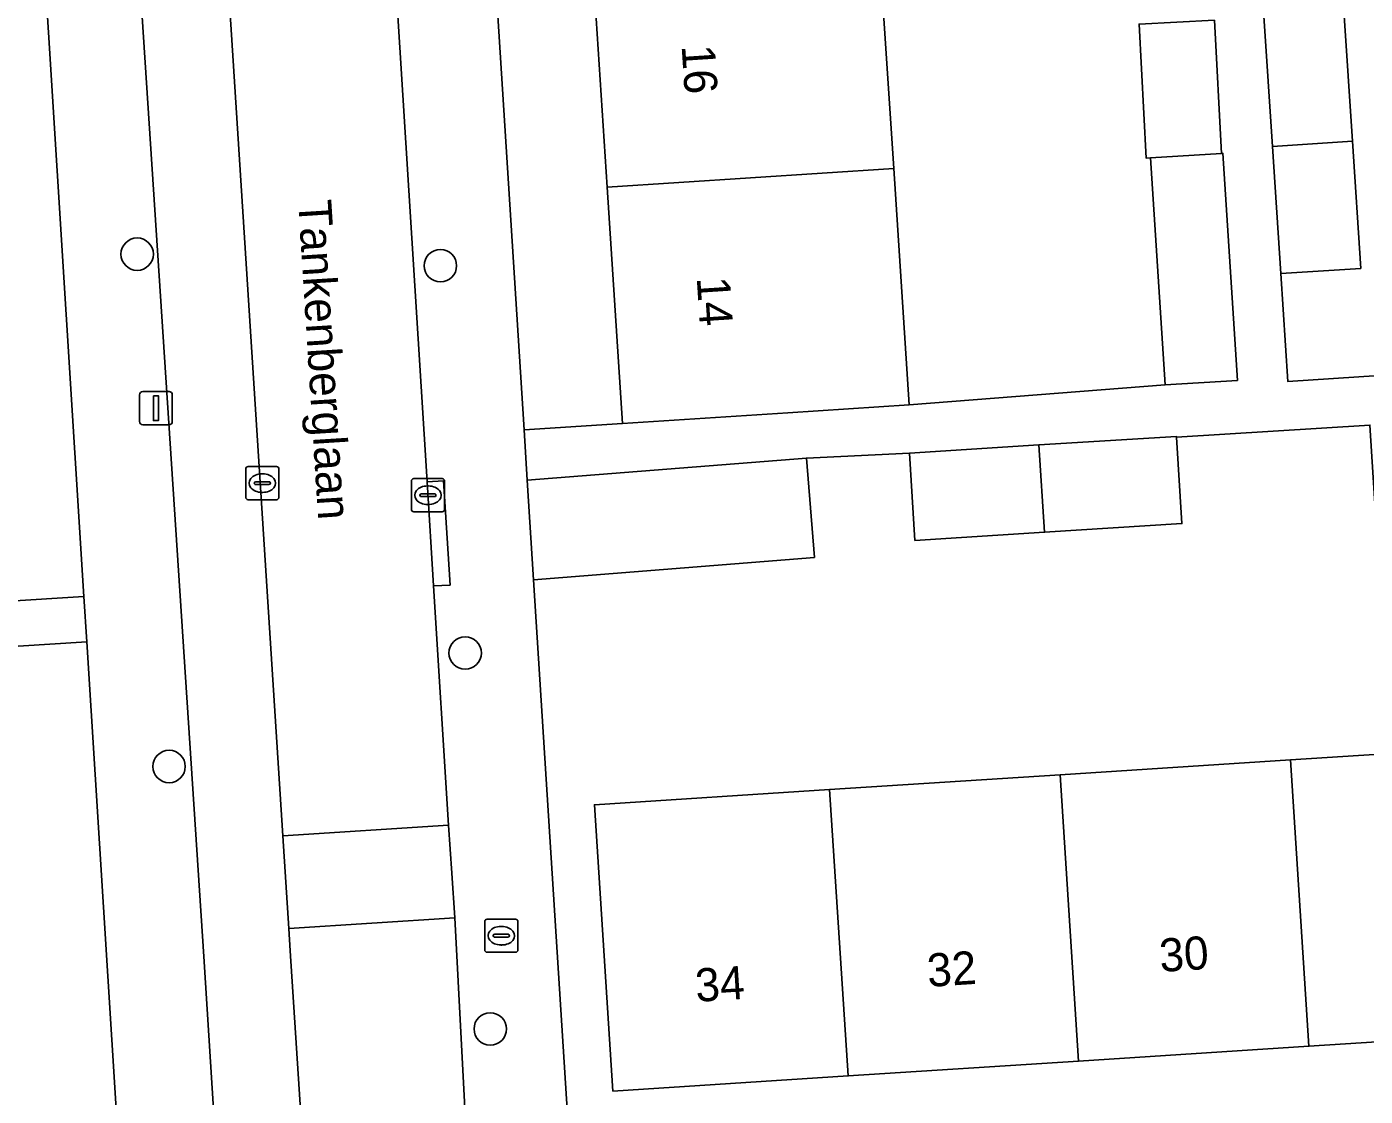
# Model space of a CAD drawing. Extents: x 159680 to 160786, y 387323 to 388340.
# Drawn here: x 160218.59 to 160258.96, y 388118.51 to 388150.76 of the extents above; entities that cross this region are included whole.
import ezdxf

# ---------------------------------------------------------------- set-up
doc = ezdxf.new("R2010")
doc.units = 0
for name, color, linetype in [('IMGEO_Boom', 7, 'Continuous'), ('IMGEO_Brandkraan', 7, 'Continuous'), ('IMGEO_Erf', 7, 'Continuous'), ('IMGEO_Kolk', 7, 'Continuous'), ('IMGEO_Lichtmast', 7, 'Continuous'), ('IMGEO_Muur', 7, 'Continuous'), ('IMGEO_Openbare_ruimte_label', 7, 'Continuous'), ('IMGEO_Pand', 7, 'Continuous'), ('IMGEO_Pand_nummerreeks', 7, 'Continuous'), ('IMGEO_Parkeervlak_open', 7, 'Continuous'), ('IMGEO_Rijbaan_lokaal_open', 7, 'Continuous'), ('IMGEO_Voetpad_open', 7, 'Continuous')]:
    doc.layers.add(name, color=color, linetype=linetype)

msp = doc.modelspace()

# ---------------------------------------------------------------- linework, layer by layer
at = {"layer": 'IMGEO_Boom'}
for centre in [(160221.921, 388143.906), (160231.068, 388143.558), (160231.815, 388131.877), (160222.885, 388128.454), (160232.57, 388120.539)]:
    msp.add_circle(centre, 0.489, dxfattribs=at)
at = {"layer": 'IMGEO_Brandkraan'}
for p, q in [((160232.404, 388122.925), (160232.404, 388123.777)), ((160232.479, 388123.851), (160233.331, 388123.851)), ((160232.892, 388123.631), (160232.917, 388123.631)), ((160233.405, 388123.777), (160233.405, 388122.925)), ((160232.663, 388123.345), (160232.663, 388123.357)), ((160233.101, 388123.308), (160232.703, 388123.308)), ((160232.706, 388123.394), (160233.104, 388123.394)), ((160233.147, 388123.357), (160233.147, 388123.345)), ((160233.331, 388122.851), (160232.479, 388122.851)), ((160232.915, 388123.071), (160232.89, 388123.071))]:
    msp.add_line(p, q, dxfattribs=at)
for points in [[(160232.404, 388122.925), (160232.404, 388123.777)], [(160232.479, 388123.851), (160233.331, 388123.851)], [(160233.405, 388123.777), (160233.405, 388122.925)], [(160233.331, 388122.851), (160232.479, 388122.851)]]:
    msp.add_lwpolyline(points, dxfattribs=at)
for centre, radius, start, end in [((160232.481, 388123.775), 0.0765, 91.552, 178.448), ((160232.481, 388123.775), 0.0765, 91.552, 178.448), ((160233.329, 388123.775), 0.0765, 1.552, 88.448), ((160233.329, 388123.775), 0.0765, 1.552, 88.448), ((160232.703, 388123.354), 0.0403, 85.8775, 175.7526), ((160232.7, 388123.344), 0.0366, 178.938, 274.7102), ((160233.104, 388123.351), 0.043, 264.8664, 352.4533), ((160233.108, 388123.356), 0.0386, 1.7309, 96.639), ((160232.481, 388122.927), 0.0765, 181.552, 268.448), ((160232.481, 388122.927), 0.0765, 181.552, 268.448), ((160233.329, 388122.927), 0.0765, 271.552, 358.448), ((160233.329, 388122.927), 0.0765, 271.552, 358.448)]:
    msp.add_arc(centre, radius, start, end, dxfattribs=at)
for centre, major_axis, ratio, start_param, end_param in [((160232.891, 388123.351), (-0.387, 0.002), 0.722429, 4.712389, 7.853982), ((160232.916, 388123.351), (-0.39, 0.002), 0.717154, 1.570796, 4.712389)]:
    msp.add_ellipse(centre, major_axis=major_axis, ratio=ratio, start_param=start_param, end_param=end_param, dxfattribs=at)
at = {"layer": 'IMGEO_Erf'}
for points in [[(160195.306, 388132.01), (160220.316, 388133.584), (160216.287, 388197.621)], [(160230.448, 388188.093), (160233.59, 388138.608), (160236.559, 388138.797), (160236.094, 388145.924), (160235.64, 388152.869)], [(160258.315, 388151.242), (160258.572, 388147.311), (160258.824, 388143.479), (160256.41, 388143.321), (160256.623, 388140.071), (160266.879, 388140.743), (160266.414, 388147.826), (160265.959, 388154.751)], [(160244.284, 388153.433), (160244.738, 388146.489), (160245.203, 388139.362), (160252.925, 388139.961), (160252.487, 388146.809), (160252.354, 388146.8), (160252.14, 388150.848)], [(160216.192, 388071.518), (160224.188, 388072.039), (160220.402, 388132.213), (160195.393, 388130.64)]]:
    msp.add_lwpolyline(points, dxfattribs=at)
for points in [[(160278.656, 388136.941), (160270.054, 388136.324), (160269.831, 388139.427), (160267.099, 388139.255), (160267.268, 388136.568), (160263.186, 388136.312), (160259.268, 388136.066), (160259.099, 388138.753), (160253.269, 388138.387), (160253.432, 388135.781), (160249.288, 388135.52), (160245.381, 388135.275), (160245.216, 388137.907), (160242.107, 388137.757), (160242.346, 388134.759), (160233.877, 388134.084), (160234.52, 388123.965), (160235.052, 388115.583), (160279.877, 388118.353), (160279.496, 388124.156)], [(160256.706, 388128.651), (160263.651, 388129.098), (160270.531, 388129.541), (160277.701, 388130.003), (160278.257, 388121.371), (160271.136, 388120.912), (160264.207, 388120.466), (160257.262, 388120.019), (160250.317, 388119.572), (160243.367, 388119.124), (160236.27, 388118.667), (160235.714, 388127.299), (160242.803, 388127.756), (160249.76, 388128.204)]]:
    msp.add_lwpolyline(points, close=True, dxfattribs=at)
at = {"layer": 'IMGEO_Kolk'}
for p, q in [((160225.196, 388136.575), (160225.196, 388137.427)), ((160225.271, 388137.501), (160226.123, 388137.501)), ((160226.197, 388137.427), (160226.197, 388136.575)), ((160225.455, 388136.995), (160225.455, 388137.007)), ((160225.893, 388136.958), (160225.495, 388136.958)), ((160225.498, 388137.044), (160225.896, 388137.044)), ((160225.684, 388137.281), (160225.709, 388137.281)), ((160225.939, 388137.007), (160225.939, 388136.995)), ((160230.191, 388136.21), (160230.191, 388137.062)), ((160230.266, 388137.136), (160231.118, 388137.136)), ((160230.679, 388136.916), (160230.704, 388136.916)), ((160231.192, 388137.062), (160231.192, 388136.21)), ((160226.123, 388136.501), (160225.271, 388136.501)), ((160225.707, 388136.721), (160225.682, 388136.721)), ((160230.45, 388136.63), (160230.45, 388136.642)), ((160230.888, 388136.593), (160230.49, 388136.593)), ((160230.493, 388136.679), (160230.891, 388136.679)), ((160230.934, 388136.642), (160230.934, 388136.63)), ((160231.118, 388136.136), (160230.266, 388136.136)), ((160230.702, 388136.356), (160230.677, 388136.356))]:
    msp.add_line(p, q, dxfattribs=at)
for points in [[(160225.196, 388136.575), (160225.196, 388137.427)], [(160225.271, 388137.501), (160226.123, 388137.501)], [(160226.197, 388137.427), (160226.197, 388136.575)], [(160230.191, 388136.21), (160230.191, 388137.062)], [(160230.266, 388137.136), (160231.118, 388137.136)], [(160231.192, 388137.062), (160231.192, 388136.21)], [(160226.123, 388136.501), (160225.271, 388136.501)], [(160231.118, 388136.136), (160230.266, 388136.136)]]:
    msp.add_lwpolyline(points, dxfattribs=at)
for centre, radius, start, end in [((160225.273, 388137.425), 0.0765, 91.552, 178.448), ((160225.273, 388137.425), 0.0765, 91.552, 178.448), ((160226.121, 388137.425), 0.0765, 1.552, 88.448), ((160226.121, 388137.425), 0.0765, 1.552, 88.448), ((160225.495, 388137.004), 0.0403, 85.8775, 175.7526), ((160225.492, 388136.994), 0.0366, 178.938, 274.7102), ((160225.896, 388137.001), 0.043, 264.8664, 352.4533), ((160225.9, 388137.006), 0.0386, 1.7309, 96.639), ((160230.268, 388137.06), 0.0765, 91.552, 178.448), ((160230.268, 388137.06), 0.0765, 91.552, 178.448), ((160231.116, 388137.06), 0.0765, 1.552, 88.448), ((160231.116, 388137.06), 0.0765, 1.552, 88.448), ((160225.273, 388136.577), 0.0765, 181.552, 268.448), ((160225.273, 388136.577), 0.0765, 181.552, 268.448), ((160226.121, 388136.577), 0.0765, 271.552, 358.448), ((160226.121, 388136.577), 0.0765, 271.552, 358.448), ((160230.49, 388136.639), 0.0403, 85.8775, 175.7526), ((160230.487, 388136.629), 0.0366, 178.938, 274.7102), ((160230.891, 388136.636), 0.043, 264.8664, 352.4533), ((160230.895, 388136.641), 0.0386, 1.7309, 96.639), ((160230.268, 388136.212), 0.0765, 181.552, 268.448), ((160230.268, 388136.212), 0.0765, 181.552, 268.448), ((160231.116, 388136.212), 0.0765, 271.552, 358.448), ((160231.116, 388136.212), 0.0765, 271.552, 358.448)]:
    msp.add_arc(centre, radius, start, end, dxfattribs=at)
for centre, major_axis, ratio, start_param, end_param in [((160225.683, 388137.001), (-0.387, 0.002), 0.722429, 4.712389, 7.853982), ((160225.708, 388137.001), (-0.39, 0.002), 0.717154, 1.570796, 4.712389), ((160230.678, 388136.636), (-0.387, 0.002), 0.722429, 4.712389, 7.853982), ((160230.703, 388136.636), (-0.39, 0.002), 0.717154, 1.570796, 4.712389)]:
    msp.add_ellipse(centre, major_axis=major_axis, ratio=ratio, start_param=start_param, end_param=end_param, dxfattribs=at)
at = {"layer": 'IMGEO_Lichtmast'}
for p, q in [((160222.092, 388139.762), (160222.882, 388139.762)), ((160222.882, 388139.762), (160222.092, 388139.762)), ((160221.992, 388138.862), (160221.992, 388139.662)), ((160221.992, 388139.662), (160221.992, 388138.862)), ((160222.982, 388139.662), (160222.982, 388138.862)), ((160222.982, 388138.862), (160222.982, 388139.662)), ((160222.882, 388138.762), (160222.092, 388138.762)), ((160222.092, 388138.762), (160222.882, 388138.762))]:
    msp.add_line(p, q, dxfattribs=at)
msp.add_lwpolyline([(160222.412, 388139.637), (160222.562, 388139.637), (160222.562, 388138.887), (160222.412, 388138.887), (160222.412, 388139.637)], dxfattribs=at)
for centre, start, end in [((160222.092, 388139.662), 90, 180), ((160222.092, 388139.662), 90, 180), ((160222.882, 388139.662), 0, 90), ((160222.882, 388139.662), 360, 90), ((160222.092, 388138.862), 180, 270), ((160222.092, 388138.862), 180, 270), ((160222.882, 388138.862), 270, 0), ((160222.882, 388138.862), 270, 0)]:
    msp.add_arc(centre, 0.1, start, end, dxfattribs=at)
at = {"layer": 'IMGEO_Muur'}
msp.add_lwpolyline([(160234.52, 388123.965), (160233.877, 388134.084)], dxfattribs=at)
at = {"layer": 'IMGEO_Pand'}
for points in [[(160235.64, 388152.869), (160236.094, 388145.924), (160244.738, 388146.489), (160244.284, 388153.433)], [(160255.902, 388151.084), (160256.159, 388147.153), (160258.572, 388147.311), (160258.315, 388151.242)], [(160254.416, 388150.968), (160252.14, 388150.848), (160252.354, 388146.8), (160252.487, 388146.809), (160254.628, 388146.946)], [(160258.572, 388147.311), (160256.159, 388147.153), (160256.41, 388143.321), (160258.824, 388143.479)], [(160254.667, 388146.949), (160254.628, 388146.946), (160252.487, 388146.809), (160252.925, 388139.961), (160255.105, 388140.1)], [(160236.094, 388145.924), (160236.559, 388138.797), (160241.549, 388139.123), (160245.203, 388139.362), (160244.738, 388146.489)], [(160249.118, 388138.152), (160245.216, 388137.907), (160245.381, 388135.275), (160249.288, 388135.52)], [(160253.269, 388138.387), (160253.267, 388138.412), (160249.118, 388138.152), (160249.288, 388135.52), (160253.432, 388135.781)], [(160233.877, 388134.084), (160242.346, 388134.759), (160242.107, 388137.757), (160233.687, 388137.086)], [(160257.262, 388120.019), (160264.207, 388120.466), (160263.651, 388129.098), (160256.706, 388128.651)], [(160256.706, 388128.651), (160249.76, 388128.204), (160250.317, 388119.572), (160257.262, 388120.019)], [(160243.367, 388119.124), (160250.317, 388119.572), (160249.76, 388128.204), (160242.803, 388127.756)], [(160242.803, 388127.756), (160235.714, 388127.299), (160236.27, 388118.667), (160243.367, 388119.124)]]:
    msp.add_lwpolyline(points, close=True, dxfattribs=at)
at = {"layer": 'IMGEO_Parkeervlak_open'}
for points in [[(160219.429, 388191.461), (160220.801, 388170.376), (160223.934, 388122.727), (160226.665, 388079.521)], [(160229.645, 388075.157), (160226.539, 388122.896), (160226.495, 388123.57), (160226.311, 388126.364), (160222.632, 388183.79)]]:
    msp.add_lwpolyline(points, dxfattribs=at)
at = {"layer": 'IMGEO_Rijbaan_lokaal_open'}
for points in [[(160228.646, 388169.158), (160227.721, 388184.104), (160222.632, 388183.79), (160226.311, 388126.364), (160231.316, 388126.685), (160230.862, 388133.902), (160230.665, 388137.04)], [(160231.407, 388125.24), (160231.316, 388126.685), (160226.311, 388126.364), (160226.495, 388123.57), (160231.5, 388123.891)]]:
    msp.add_lwpolyline(points, close=True, dxfattribs=at)
msp.add_lwpolyline([(160232.999, 388097.946), (160231.908, 388116.226), (160231.5, 388123.891), (160226.495, 388123.57), (160226.539, 388122.896), (160229.645, 388075.157), (160229.647, 388075.127), (160229.717, 388074.023), (160229.839, 388072.089), (160230.06, 388068.563), (160235.09, 388068.879), (160234.301, 388081.704), (160233.033, 388097.521)], dxfattribs=at)
at = {"layer": 'IMGEO_Voetpad_open'}
for points in [[(160225.172, 388222.64), (160225.542, 388215.96), (160226.73, 388198.737), (160227.151, 388193.326), (160227.65, 388193.351), (160227.987, 388187.897), (160227.488, 388187.872), (160227.549, 388186.898), (160227.721, 388184.104), (160228.646, 388169.158), (160230.665, 388137.04), (160231.164, 388137.066), (160231.361, 388133.928), (160230.862, 388133.902), (160231.316, 388126.685), (160231.407, 388125.24), (160231.5, 388123.891), (160231.908, 388116.226), (160232.999, 388097.946)], [(160214.769, 388222.018), (160214.997, 388217.562), (160215.195, 388214.508), (160215.396, 388211.402), (160215.598, 388208.296), (160215.799, 388205.19), (160216.001, 388202.083), (160216.202, 388198.977), (160216.287, 388197.621), (160220.316, 388133.584), (160220.402, 388132.213), (160224.188, 388072.039), (160224.579, 388066.073), (160225.165, 388066.111)], [(160226.665, 388079.521), (160223.934, 388122.727), (160220.801, 388170.376), (160219.429, 388191.461)], [(160236.323, 388097.863), (160235.528, 388109.24), (160235.298, 388112.532), (160235.052, 388115.583), (160234.52, 388123.965), (160233.877, 388134.084), (160233.687, 388137.086), (160233.59, 388138.608), (160230.448, 388188.093)], [(160266.879, 388140.743), (160256.623, 388140.071), (160256.41, 388143.321), (160256.159, 388147.153), (160255.902, 388151.084)], [(160254.416, 388150.968), (160254.628, 388146.946), (160254.667, 388146.949), (160255.105, 388140.1), (160252.925, 388139.961), (160245.203, 388139.362), (160241.549, 388139.123), (160236.559, 388138.797), (160233.59, 388138.608), (160233.687, 388137.086), (160242.107, 388137.757), (160245.216, 388137.907), (160249.118, 388138.152), (160253.267, 388138.412), (160253.269, 388138.387), (160259.099, 388138.753)], [(160195.393, 388130.64), (160220.402, 388132.213), (160220.316, 388133.584), (160195.306, 388132.01)]]:
    msp.add_lwpolyline(points, dxfattribs=at)
msp.add_lwpolyline([(160230.862, 388133.902), (160231.361, 388133.928), (160231.164, 388137.066), (160230.665, 388137.04)], close=True, dxfattribs=at)

# ---------------------------------------------------------------- texts
at = {"layer": 'IMGEO_Openbare_ruimte_label'}
msp.add_text('Tankenberglaan', height=1, rotation=273.6121, dxfattribs=at).set_placement((160226.775, 388145.516))
at = {"layer": 'IMGEO_Pand_nummerreeks'}
for s, rotation, p in [('16', 273.7356, (160238.341, 388150.191)), ('14', 273.7356, (160238.797, 388143.194)), ('30', 3.6848, (160252.781, 388122.256)), ('32', 3.6848, (160245.777, 388121.805)), ('34', 3.6848, (160238.783, 388121.354))]:
    msp.add_text(s, height=1, rotation=rotation, dxfattribs=at).set_placement(p)

doc.saveas('drawing.dxf')
